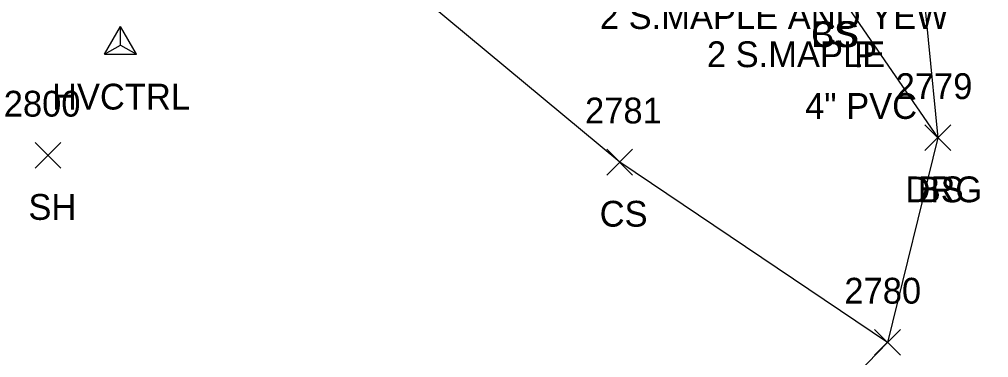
# Model space of a CAD drawing. Extents: x 1499292 to 1501024, y 534584 to 538043.
# Drawn here: x 1499593.1 to 1499668.2, y 537739.4 to 537765.7 of the extents above; entities that cross this region are included whole.
import ezdxf

# ---------------------------------------------------------------- set-up
doc = ezdxf.new("R2010")
doc.units = 0
for name, color, linetype in [('C_A', 7, 'Continuous'), ('CPSM', 7, 'Continuous'), ('D_A', 7, 'Continuous'), ('D_C', 7, 'Continuous'), ('L_A', 7, 'Continuous'), ('L_C', 7, 'Continuous'), ('L_I', 7, 'Continuous'), ('L_TIC', 7, 'Continuous'), ('LELB', 7, 'Continuous'), ('R_A', 7, 'Continuous'), ('R_I', 7, 'Continuous'), ('R_TIC', 7, 'Continuous'), ('RDG', 7, 'Continuous')]:
    doc.layers.add(name, color=color, linetype=linetype)

msp = doc.modelspace()

# ---------------------------------------------------------------- linework, layer by layer
at = {"layer": 'CPSM'}
for p, q in [((1499599.669, 537762.953), (1499600.919, 537765.118)), ((1499602.169, 537762.953), (1499600.919, 537765.118)), ((1499600.92, 537763.674), (1499600.919, 537765.118)), ((1499599.669, 537762.953), (1499600.92, 537763.674)), ((1499600.92, 537763.674), (1499600.92, 537763.674)), ((1499600.92, 537763.674), (1499602.169, 537762.953)), ((1499599.669, 537762.953), (1499602.169, 537762.953))]:
    msp.add_line(p, q, dxfattribs=at)
at = {"layer": 'L_TIC'}
for points in [[(1499663.288, 537755.487), (1499665.288, 537757.487)], [(1499665.288, 537755.487), (1499663.288, 537757.487)], [(1499594.296, 537754.125), (1499596.296, 537756.125)], [(1499596.296, 537754.125), (1499594.296, 537756.125)], [(1499638.629, 537753.597), (1499640.629, 537755.597)], [(1499640.629, 537753.597), (1499638.629, 537755.597)], [(1499659.39, 537739.632), (1499661.39, 537741.632)], [(1499661.39, 537739.632), (1499659.39, 537741.632)]]:
    msp.add_lwpolyline(points, dxfattribs=at)
at = {"layer": 'LELB'}
for points in [[(1499473.284, 537889.721), (1499498.471, 537879.808), (1499498.645, 537874.964), (1499522.472, 537856.451), (1499547.406, 537847.481), (1499543.068, 537839.362), (1499550.539, 537830.456), (1499554.894, 537825.457), (1499558.691, 537827.698), (1499558.309, 537830.261), (1499565.321, 537832.423), (1499575.95, 537829.995), (1499584.046, 537827.015), (1499587.206, 537819.565), (1499598.435, 537808.198), (1499610.893, 537797.818), (1499632.622, 537783.246), (1499641.436, 537777.369), (1499648.073, 537774.807), (1499656.022, 537768.512), (1499664.288, 537756.487)], [(1499660.39, 537740.632), (1499639.629, 537754.597), (1499618.899, 537771.836), (1499596.925, 537789.586), (1499575.999, 537810.483), (1499560.292, 537815.474)]]:
    msp.add_lwpolyline(points, dxfattribs=at)
at = {"layer": 'R_TIC'}
for points in [[(1499663.288, 537755.487), (1499665.288, 537757.487)], [(1499665.288, 537755.487), (1499663.288, 537757.487)], [(1499659.39, 537739.632), (1499661.39, 537741.632)], [(1499661.39, 537739.632), (1499659.39, 537741.632)]]:
    msp.add_lwpolyline(points, dxfattribs=at)
at = {"layer": 'RDG'}
msp.add_lwpolyline([(1499616.247, 537822.183), (1499611.438, 537814.178), (1499627.998, 537804.719), (1499648.228, 537793.601), (1499657.65, 537787.037), (1499661.233, 537780.563), (1499662.782, 537771.708), (1499664.288, 537756.487), (1499660.39, 537740.632), (1499648.725, 537728.571), (1499635.519, 537714.664), (1499643.061, 537703.46), (1499654.084, 537709.775), (1499666.097, 537716.349), (1499687.017, 537701.096), (1499694.358, 537709.594), (1499686.467, 537716.113), (1499685.219, 537725.482), (1499686.936, 537727.795), (1499688.073, 537727.086)], dxfattribs=at)

# ---------------------------------------------------------------- texts
at = {"layer": 'C_A'}
msp.add_text('HVCTRL', height=2, dxfattribs=at).set_placement((1499595.613, 537758.674))
at = {"layer": 'D_A'}
msp.add_text('P', height=2, dxfattribs=at).set_placement((1499657.794, 537761.949))
at = {"layer": 'D_C'}
msp.add_text('4" PVC', height=2, dxfattribs=at).set_placement((1499653.999, 537757.949))
at = {"layer": 'L_A'}
for s, p in [('CS', (1499654.463, 537763.512)), ('BS', (1499654.463, 537763.512)), ('BS', (1499662.729, 537751.487)), ('SH', (1499593.784, 537750.125)), ('CS', (1499638.07, 537749.597))]:
    msp.add_text(s, height=2, dxfattribs=at).set_placement(p)
at = {"layer": 'L_C'}
for s, p in [('2 S.MAPLE AND YEW', (1499638.085, 537764.919)), ('2 S.MAPLE', (1499646.384, 537761.958))]:
    msp.add_text(s, height=2, dxfattribs=at).set_placement(p)
at = {"layer": 'L_I'}
for s, p in [('2779', (1499661.02, 537759.487)), ('2800', (1499591.871, 537758.125)), ('2781', (1499636.936, 537757.597)), ('2780', (1499657.043, 537743.632))]:
    msp.add_text(s, height=2, dxfattribs=at).set_placement(p)
at = {"layer": 'R_A'}
msp.add_text('DRG', height=2, dxfattribs=at).set_placement((1499661.776, 537751.487))
at = {"layer": 'R_I'}
for s, p in [('2779', (1499661.02, 537759.487)), ('2780', (1499657.043, 537743.632))]:
    msp.add_text(s, height=2, dxfattribs=at).set_placement(p)

doc.saveas('drawing.dxf')
